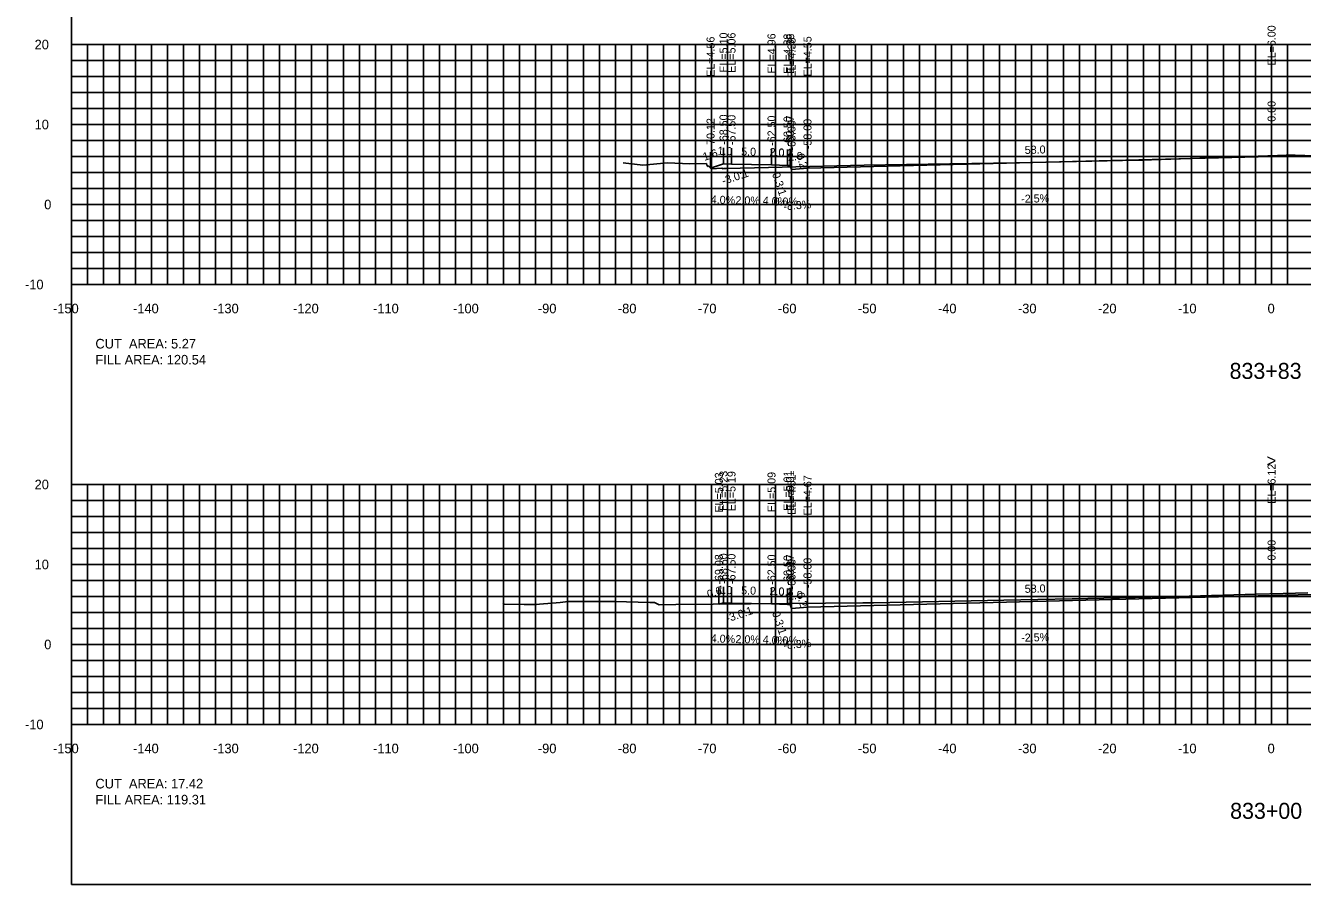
# Model space of a CAD drawing. Extents: x 1797419 to 1809236, y 248759 to 251512.
# Drawn here: x 1807915.3 to 1808074.9, y 250417.3 to 250524.6 of the extents above; entities that cross this region are included whole.
import ezdxf

# ---------------------------------------------------------------- set-up
doc = ezdxf.new("R2010")
doc.units = 0
for name, color, linetype in [('1', 7, 'Continuous'), ('10', 7, 'Continuous'), ('3', 7, 'Continuous'), ('31', 7, 'Continuous'), ('4', 7, 'Continuous'), ('60', 7, 'Continuous'), ('ANNO-TXT', 7, 'Continuous'), ('CL-CNST', 7, 'Continuous'), ('Level 62', 7, 'Continuous'), ('M-ROADS', 7, 'Continuous')]:
    doc.layers.add(name, color=color, linetype=linetype)

msp = doc.modelspace()

# ---------------------------------------------------------------- linework, layer by layer
for p, q in [((1808071, 250508.25), (1808071, 250510.25)), ((1808000.88, 250506.81), (1808000.88, 250508.81)), ((1808002.5, 250507.35), (1808002.5, 250509.35)), ((1808003.5, 250507.31), (1808003.5, 250509.31)), ((1808008.5, 250507.21), (1808008.5, 250509.21)), ((1808010.5, 250507.13), (1808010.5, 250509.13)), ((1808010.83, 250507.13), (1808010.83, 250509.13)), ((1808013, 250506.8), (1808013, 250508.8)), ((1808011, 250506.63), (1808011, 250508.63)), ((1808002.5, 250452.48), (1808002.5, 250454.48)), ((1808003.5, 250452.44), (1808003.5, 250454.44)), ((1808071, 250453.38), (1808071, 250455.38)), ((1808001.92, 250452.29), (1808001.92, 250454.29)), ((1808008.5, 250452.34), (1808008.5, 250454.34)), ((1808010.5, 250452.26), (1808010.5, 250454.26)), ((1808010.83, 250452.26), (1808010.83, 250454.26)), ((1808011, 250451.76), (1808011, 250453.76)), ((1808013, 250451.93), (1808013, 250453.93))]:
    msp.add_line(p, q)
msp.add_lwpolyline([(1807921, 250417.26), (1808221, 250417.26), (1808221, 250607.26), (1807921, 250607.26)], close=True)
at = {"layer": '60'}
for p, q in [((1807920.94, 250522.26), (1807921, 250522.26)), ((1807921, 250492.26), (1807921, 250522.26)), ((1807920.94, 250512.26), (1807921, 250512.26)), ((1807920.94, 250502.26), (1807921, 250502.26)), ((1807920.94, 250492.26), (1807921, 250492.26)), ((1807921, 250492.26), (1808221, 250492.26)), ((1807921, 250492.2), (1807921, 250492.26)), ((1807931, 250492.2), (1807931, 250492.26)), ((1807941, 250492.2), (1807941, 250492.26)), ((1807951, 250492.2), (1807951, 250492.26)), ((1807961, 250492.2), (1807961, 250492.26)), ((1807971, 250492.2), (1807971, 250492.26)), ((1807981, 250492.2), (1807981, 250492.26)), ((1807991, 250492.2), (1807991, 250492.26)), ((1808001, 250492.2), (1808001, 250492.26)), ((1808011, 250492.2), (1808011, 250492.26)), ((1808021, 250492.2), (1808021, 250492.26)), ((1808031, 250492.2), (1808031, 250492.26)), ((1808041, 250492.2), (1808041, 250492.26)), ((1808051, 250492.2), (1808051, 250492.26)), ((1808061, 250492.2), (1808061, 250492.26)), ((1808071, 250492.2), (1808071, 250492.26)), ((1807920.94, 250467.26), (1807921, 250467.26)), ((1807921, 250437.26), (1807921, 250467.26)), ((1807920.94, 250457.26), (1807921, 250457.26)), ((1807920.94, 250447.26), (1807921, 250447.26)), ((1807920.94, 250437.26), (1807921, 250437.26)), ((1807921, 250437.26), (1808221, 250437.26)), ((1807921, 250437.2), (1807921, 250437.26)), ((1807931, 250437.2), (1807931, 250437.26)), ((1807941, 250437.2), (1807941, 250437.26)), ((1807951, 250437.2), (1807951, 250437.26)), ((1807961, 250437.2), (1807961, 250437.26)), ((1807971, 250437.2), (1807971, 250437.26)), ((1807981, 250437.2), (1807981, 250437.26)), ((1807991, 250437.2), (1807991, 250437.26)), ((1808001, 250437.2), (1808001, 250437.26)), ((1808011, 250437.2), (1808011, 250437.26)), ((1808021, 250437.2), (1808021, 250437.26)), ((1808031, 250437.2), (1808031, 250437.26)), ((1808041, 250437.2), (1808041, 250437.26)), ((1808051, 250437.2), (1808051, 250437.26)), ((1808061, 250437.2), (1808061, 250437.26)), ((1808071, 250437.2), (1808071, 250437.26))]:
    msp.add_line(p, q, dxfattribs=at)
at = {"layer": 'CL-CNST'}
for points in [[(1808000.88, 250506.81), (1808002.5, 250507.35), (1808003.5, 250507.31), (1808008.5, 250507.21), (1808010.5, 250507.13), (1808010.83, 250507.13), (1808011, 250506.63), (1808013, 250506.8), (1808071, 250508.25), (1808129, 250509.7), (1808131, 250509.53), (1808131.17, 250510.03), (1808131.5, 250510.03), (1808133.5, 250510.11), (1808138.5, 250510.21), (1808139.5, 250510.25), (1808147.28, 250507.66)], [(1808001.92, 250452.29), (1808002.5, 250452.48), (1808003.5, 250452.44), (1808008.5, 250452.34), (1808010.5, 250452.26), (1808010.83, 250452.26), (1808011, 250451.76), (1808013, 250451.93), (1808071, 250453.38), (1808129, 250454.83), (1808131, 250454.66), (1808131.17, 250455.16), (1808131.5, 250455.16), (1808133.5, 250455.24), (1808138.5, 250455.34), (1808139.5, 250455.38), (1808149.17, 250452.16)]]:
    msp.add_lwpolyline(points, dxfattribs=at)
at = {"layer": 'Level 62'}
for p, q in [((1807921, 250522.26), (1808221, 250522.26)), ((1807921, 250492.26), (1807921, 250522.26)), ((1807923, 250492.26), (1807923, 250522.26)), ((1807925, 250492.26), (1807925, 250522.26)), ((1807927, 250492.26), (1807927, 250522.26)), ((1807929, 250492.26), (1807929, 250522.26)), ((1807931, 250492.26), (1807931, 250522.26)), ((1807933, 250492.26), (1807933, 250522.26)), ((1807935, 250492.26), (1807935, 250522.26)), ((1807937, 250492.26), (1807937, 250522.26)), ((1807939, 250492.26), (1807939, 250522.26)), ((1807941, 250492.26), (1807941, 250522.26)), ((1807943, 250492.26), (1807943, 250522.26)), ((1807945, 250492.26), (1807945, 250522.26)), ((1807947, 250492.26), (1807947, 250522.26)), ((1807949, 250492.26), (1807949, 250522.26)), ((1807951, 250492.26), (1807951, 250522.26)), ((1807953, 250492.26), (1807953, 250522.26)), ((1807955, 250492.26), (1807955, 250522.26)), ((1807957, 250492.26), (1807957, 250522.26)), ((1807959, 250492.26), (1807959, 250522.26)), ((1807961, 250492.26), (1807961, 250522.26)), ((1807963, 250492.26), (1807963, 250522.26)), ((1807965, 250492.26), (1807965, 250522.26)), ((1807967, 250492.26), (1807967, 250522.26)), ((1807969, 250492.26), (1807969, 250522.26)), ((1807971, 250492.26), (1807971, 250522.26)), ((1807973, 250492.26), (1807973, 250522.26)), ((1807975, 250492.26), (1807975, 250522.26)), ((1807977, 250492.26), (1807977, 250522.26)), ((1807979, 250492.26), (1807979, 250522.26)), ((1807981, 250492.26), (1807981, 250522.26)), ((1807983, 250492.26), (1807983, 250522.26)), ((1807985, 250492.26), (1807985, 250522.26)), ((1807987, 250492.26), (1807987, 250522.26)), ((1807989, 250492.26), (1807989, 250522.26)), ((1807991, 250492.26), (1807991, 250522.26)), ((1807993, 250492.26), (1807993, 250522.26)), ((1807995, 250492.26), (1807995, 250522.26)), ((1807997, 250492.26), (1807997, 250522.26)), ((1807999, 250492.26), (1807999, 250522.26)), ((1808001, 250492.26), (1808001, 250522.26)), ((1808003, 250492.26), (1808003, 250522.26)), ((1808005, 250492.26), (1808005, 250522.26)), ((1808007, 250492.26), (1808007, 250522.26)), ((1808009, 250492.26), (1808009, 250522.26)), ((1808011, 250492.26), (1808011, 250522.26)), ((1808013, 250492.26), (1808013, 250522.26)), ((1808015, 250492.26), (1808015, 250522.26)), ((1808017, 250492.26), (1808017, 250522.26)), ((1808019, 250492.26), (1808019, 250522.26)), ((1808021, 250492.26), (1808021, 250522.26)), ((1808023, 250492.26), (1808023, 250522.26)), ((1808025, 250492.26), (1808025, 250522.26)), ((1808027, 250492.26), (1808027, 250522.26)), ((1808029, 250492.26), (1808029, 250522.26)), ((1808031, 250492.26), (1808031, 250522.26)), ((1808033, 250492.26), (1808033, 250522.26)), ((1808035, 250492.26), (1808035, 250522.26)), ((1808037, 250492.26), (1808037, 250522.26)), ((1808039, 250492.26), (1808039, 250522.26)), ((1808041, 250492.26), (1808041, 250522.26)), ((1808043, 250492.26), (1808043, 250522.26)), ((1808045, 250492.26), (1808045, 250522.26)), ((1808047, 250492.26), (1808047, 250522.26)), ((1808049, 250492.26), (1808049, 250522.26)), ((1808051, 250492.26), (1808051, 250522.26)), ((1808053, 250492.26), (1808053, 250522.26)), ((1808055, 250492.26), (1808055, 250522.26)), ((1808057, 250492.26), (1808057, 250522.26)), ((1808059, 250492.26), (1808059, 250522.26)), ((1808061, 250492.26), (1808061, 250522.26)), ((1808063, 250492.26), (1808063, 250522.26)), ((1808065, 250492.26), (1808065, 250522.26)), ((1808067, 250492.26), (1808067, 250522.26)), ((1808069, 250492.26), (1808069, 250522.26)), ((1808071, 250492.26), (1808071, 250522.26)), ((1808073, 250492.26), (1808073, 250522.26)), ((1807921, 250520.26), (1808221, 250520.26)), ((1807921, 250518.26), (1808221, 250518.26)), ((1807921, 250516.26), (1808221, 250516.26)), ((1807921, 250514.26), (1808221, 250514.26)), ((1807921, 250512.26), (1808221, 250512.26)), ((1807921, 250510.26), (1808221, 250510.26)), ((1807921, 250508.26), (1808221, 250508.26)), ((1807921, 250506.26), (1808221, 250506.26)), ((1807921, 250504.26), (1808221, 250504.26)), ((1807921, 250502.26), (1808221, 250502.26)), ((1807921, 250500.26), (1808221, 250500.26)), ((1807921, 250498.26), (1808221, 250498.26)), ((1807921, 250496.26), (1808221, 250496.26)), ((1807921, 250494.26), (1808221, 250494.26)), ((1807921, 250492.26), (1808221, 250492.26)), ((1807921, 250467.26), (1808221, 250467.26)), ((1807921, 250437.26), (1807921, 250467.26)), ((1807923, 250437.26), (1807923, 250467.26)), ((1807925, 250437.26), (1807925, 250467.26)), ((1807927, 250437.26), (1807927, 250467.26)), ((1807929, 250437.26), (1807929, 250467.26)), ((1807931, 250437.26), (1807931, 250467.26)), ((1807933, 250437.26), (1807933, 250467.26)), ((1807935, 250437.26), (1807935, 250467.26)), ((1807937, 250437.26), (1807937, 250467.26)), ((1807939, 250437.26), (1807939, 250467.26)), ((1807941, 250437.26), (1807941, 250467.26)), ((1807943, 250437.26), (1807943, 250467.26)), ((1807945, 250437.26), (1807945, 250467.26)), ((1807947, 250437.26), (1807947, 250467.26)), ((1807949, 250437.26), (1807949, 250467.26)), ((1807951, 250437.26), (1807951, 250467.26)), ((1807953, 250437.26), (1807953, 250467.26)), ((1807955, 250437.26), (1807955, 250467.26)), ((1807957, 250437.26), (1807957, 250467.26)), ((1807959, 250437.26), (1807959, 250467.26)), ((1807961, 250437.26), (1807961, 250467.26)), ((1807963, 250437.26), (1807963, 250467.26)), ((1807965, 250437.26), (1807965, 250467.26)), ((1807967, 250437.26), (1807967, 250467.26)), ((1807969, 250437.26), (1807969, 250467.26)), ((1807971, 250437.26), (1807971, 250467.26)), ((1807973, 250437.26), (1807973, 250467.26)), ((1807975, 250437.26), (1807975, 250467.26)), ((1807977, 250437.26), (1807977, 250467.26)), ((1807979, 250437.26), (1807979, 250467.26)), ((1807981, 250437.26), (1807981, 250467.26)), ((1807983, 250437.26), (1807983, 250467.26)), ((1807985, 250437.26), (1807985, 250467.26)), ((1807987, 250437.26), (1807987, 250467.26)), ((1807989, 250437.26), (1807989, 250467.26)), ((1807991, 250437.26), (1807991, 250467.26)), ((1807993, 250437.26), (1807993, 250467.26)), ((1807995, 250437.26), (1807995, 250467.26)), ((1807997, 250437.26), (1807997, 250467.26)), ((1807999, 250437.26), (1807999, 250467.26)), ((1808001, 250437.26), (1808001, 250467.26)), ((1808003, 250437.26), (1808003, 250467.26)), ((1808005, 250437.26), (1808005, 250467.26)), ((1808007, 250437.26), (1808007, 250467.26)), ((1808009, 250437.26), (1808009, 250467.26)), ((1808011, 250437.26), (1808011, 250467.26)), ((1808013, 250437.26), (1808013, 250467.26)), ((1808015, 250437.26), (1808015, 250467.26)), ((1808017, 250437.26), (1808017, 250467.26)), ((1808019, 250437.26), (1808019, 250467.26)), ((1808021, 250437.26), (1808021, 250467.26)), ((1808023, 250437.26), (1808023, 250467.26)), ((1808025, 250437.26), (1808025, 250467.26)), ((1808027, 250437.26), (1808027, 250467.26)), ((1808029, 250437.26), (1808029, 250467.26)), ((1808031, 250437.26), (1808031, 250467.26)), ((1808033, 250437.26), (1808033, 250467.26)), ((1808035, 250437.26), (1808035, 250467.26)), ((1808037, 250437.26), (1808037, 250467.26)), ((1808039, 250437.26), (1808039, 250467.26)), ((1808041, 250437.26), (1808041, 250467.26)), ((1808043, 250437.26), (1808043, 250467.26)), ((1808045, 250437.26), (1808045, 250467.26)), ((1808047, 250437.26), (1808047, 250467.26)), ((1808049, 250437.26), (1808049, 250467.26)), ((1808051, 250437.26), (1808051, 250467.26)), ((1808053, 250437.26), (1808053, 250467.26)), ((1808055, 250437.26), (1808055, 250467.26)), ((1808057, 250437.26), (1808057, 250467.26)), ((1808059, 250437.26), (1808059, 250467.26)), ((1808061, 250437.26), (1808061, 250467.26)), ((1808063, 250437.26), (1808063, 250467.26)), ((1808065, 250437.26), (1808065, 250467.26)), ((1808067, 250437.26), (1808067, 250467.26)), ((1808069, 250437.26), (1808069, 250467.26)), ((1808071, 250437.26), (1808071, 250467.26)), ((1808073, 250437.26), (1808073, 250467.26)), ((1807921, 250465.26), (1808221, 250465.26)), ((1807921, 250463.26), (1808221, 250463.26)), ((1807921, 250461.26), (1808221, 250461.26)), ((1807921, 250459.26), (1808221, 250459.26)), ((1807921, 250457.26), (1808221, 250457.26)), ((1807921, 250455.26), (1808221, 250455.26)), ((1807921, 250453.26), (1808221, 250453.26)), ((1807921, 250451.26), (1808221, 250451.26)), ((1807921, 250449.26), (1808221, 250449.26)), ((1807921, 250447.26), (1808221, 250447.26)), ((1807921, 250445.26), (1808221, 250445.26)), ((1807921, 250443.26), (1808221, 250443.26)), ((1807921, 250441.26), (1808221, 250441.26)), ((1807921, 250439.26), (1808221, 250439.26)), ((1807921, 250437.26), (1808221, 250437.26))]:
    msp.add_line(p, q, dxfattribs=at)
at = {"layer": 'M-ROADS'}
for points in [[(1807989.95, 250507.48), (1807992.41, 250507.19), (1807995.52, 250507.47), (1807998.28, 250507.34), (1808000.37, 250507.38), (1808000.41, 250507.23), (1808000.46, 250507.13), (1808000.56, 250507.02), (1808000.58, 250507.03), (1808000.62, 250507.08), (1808000.96, 250506.74), (1808002.28, 250506.82), (1808002.37, 250506.75), (1808002.45, 250506.73), (1808002.5, 250506.75), (1808002.84, 250506.77), (1808008.12, 250506.9), (1808020.07, 250507.17), (1808025.36, 250507.27), (1808038.95, 250507.47), (1808054.27, 250507.8), (1808055.03, 250507.82), (1808055.59, 250507.84), (1808055.99, 250507.85), (1808071.73, 250508.38), (1808072.83, 250508.41), (1808073.93, 250508.44), (1808081.24, 250508.19)], [(1807974.9, 250452.43), (1807975.07, 250452.28), (1807977.59, 250452.24), (1807979.12, 250452.27), (1807979.49, 250452.28), (1807982.1, 250452.5), (1807983.08, 250452.64), (1807984.66, 250452.65), (1807985.27, 250452.65), (1807988.92, 250452.63), (1807993.29, 250452.52), (1807993.83, 250452.51), (1807993.86, 250452.5), (1807994.45, 250452.23), (1807996.53, 250452.24), (1808019.93, 250452.45), (1808020.39, 250452.46), (1808020.81, 250452.47), (1808021.13, 250452.48), (1808021.25, 250452.48), (1808037.52, 250452.8), (1808041.8, 250452.87), (1808046.08, 250452.96), (1808057.89, 250453.21), (1808069.08, 250453.54), (1808072.46, 250453.63), (1808075.51, 250453.71)]]:
    msp.add_lwpolyline(points, dxfattribs=at)

# ---------------------------------------------------------------- texts
for s, rotation, p in [('-3.0:1', 18.4349, (1808002.48, 250504.71)), ('0.3:1', 288.4353, (1808008.55, 250506.09)), ('-3.0:1', 18.4349, (1808003, 250450.01)), ('0.3:1', 288.4353, (1808008.55, 250451.22))]:
    msp.add_text(s, height=1, rotation=rotation).set_placement(p)
at = {"layer": '1'}
for s, p in [('833+83', (1808065.75, 250480.46)), ('833+00', (1808065.82, 250425.46))]:
    msp.add_text(s, height=2, dxfattribs=at).set_placement(p)
at = {"layer": '10'}
for s, p in [('-150', (1807918.7, 250488.66)), ('-140', (1807928.7, 250488.66)), ('-130', (1807938.7, 250488.66)), ('-120', (1807948.7, 250488.66)), ('-110', (1807958.7, 250488.66)), ('-100', (1807968.7, 250488.66)), ('-90', (1807979.3, 250488.66)), ('-80', (1807989.3, 250488.66)), ('-70', (1807999.3, 250488.66)), ('-60', (1808009.3, 250488.66)), ('-50', (1808019.3, 250488.66)), ('-40', (1808029.3, 250488.66)), ('-30', (1808039.3, 250488.66)), ('-20', (1808049.3, 250488.66)), ('-10', (1808059.3, 250488.66)), ('0', (1808070.5, 250488.66)), ('-150', (1807918.7, 250433.66)), ('-140', (1807928.7, 250433.66)), ('-130', (1807938.7, 250433.66)), ('-120', (1807948.7, 250433.66)), ('-110', (1807958.7, 250433.66)), ('-100', (1807968.7, 250433.66)), ('-90', (1807979.3, 250433.66)), ('-80', (1807989.3, 250433.66)), ('-70', (1807999.3, 250433.66)), ('-60', (1808009.3, 250433.66)), ('-50', (1808019.3, 250433.66)), ('-40', (1808029.3, 250433.66)), ('-30', (1808039.3, 250433.66)), ('-20', (1808049.3, 250433.66)), ('-10', (1808059.3, 250433.66)), ('0', (1808070.5, 250433.66))]:
    msp.add_text(s, height=1.2, dxfattribs=at).set_placement(p)
at = {"layer": '3'}
for s, p in [('EL=6.00', (1808071.5, 250519.64)), ('EL=4.56', (1808001.38, 250518.23)), ('EL=5.10', (1808003, 250518.74)), ('EL=5.06', (1808004, 250518.73)), ('EL=4.96', (1808009, 250518.63)), ('EL=4.88', (1808011, 250518.6)), ('EL=4.88', (1808011.33, 250518.6)), ('EL=4.38', (1808011.5, 250518.1)), ('EL=4.55', (1808013.5, 250518.27)), ('0.00', (1808071.5, 250512.61)), ('-68.50', (1808003, 250509.73)), ('-67.50', (1808004, 250509.69)), ('-70.12', (1808001.38, 250509.27)), ('-62.50', (1808009, 250509.59)), ('-60.50', (1808011, 250509.51)), ('-60.17', (1808011.33, 250509.59)), ('-60.00', (1808011.5, 250509.01)), ('-58.00', (1808013.5, 250509.18)), ('EL=5.23', (1808003, 250463.95)), ('EL=5.19', (1808004, 250463.91)), ('EL=5.09', (1808009, 250463.81)), ('EL=5.01', (1808011, 250463.98)), ('EL=5.01', (1808011.33, 250463.98)), ('EL=6.12', (1808071.5, 250464.84)), ('EL=5.03', (1808002.42, 250463.75)), ('EL=4.51', (1808011.5, 250463.48)), ('EL=4.67', (1808013.5, 250463.39)), ('0.00', (1808071.5, 250457.74)), ('-69.08', (1808002.42, 250454.75)), ('-68.50', (1808003, 250454.86)), ('-67.50', (1808004, 250454.82)), ('-62.50', (1808009, 250454.72)), ('-60.50', (1808011, 250454.64)), ('-60.17', (1808011.33, 250454.72)), ('-60.00', (1808011.5, 250454.14)), ('-58.00', (1808013.5, 250454.31))]:
    msp.add_text(s, height=1, rotation=90, dxfattribs=at).set_placement(p)
at = {"layer": '31'}
for s, p in [('20', (1807916.4, 250521.66)), ('10', (1807916.4, 250511.66)), ('0', (1807917.6, 250501.66)), ('-10', (1807915.2, 250491.66)), ('20', (1807916.4, 250466.66)), ('10', (1807916.4, 250456.66)), ('0', (1807917.6, 250446.66)), ('-10', (1807915.2, 250436.66))]:
    msp.add_text(s, height=1.2, dxfattribs=at).set_placement(p)
at = {"layer": '4'}
for s, rotation, p in [('1.6', 18.4349, (1808000.11, 250507.71)), ('1.0', 357.7094, (1808001.73, 250508.49)), ('5.0', 358.8542, (1808004.7, 250508.39)), ('2.0', 357.7094, (1808008.23, 250508.33)), ('2.0', 4.7636, (1808010.59, 250507.7)), ('58.0', 1.4321, (1808040.16, 250508.58)), ('0.2', 288.4353, (1808011.56, 250508.45)), ('4.0%', 357.7094, (1808000.89, 250502.41)), ('2.0%', 358.8542, (1808003.99, 250502.3)), ('4.0%', 357.7094, (1808007.39, 250502.25)), ('-8.3%', 4.7636, (1808010.02, 250501.53)), ('-2.5%', 1.4321, (1808039.72, 250502.47)), ('0.6', 18.4349, (1808000.63, 250453.02)), ('1.0', 357.7094, (1808001.73, 250453.61)), ('5.0', 358.8542, (1808004.7, 250453.52)), ('2.0', 357.7094, (1808008.23, 250453.45)), ('58.0', 1.4321, (1808040.16, 250453.71)), ('2.0', 4.7636, (1808010.59, 250452.83)), ('0.2', 288.4353, (1808011.56, 250453.58)), ('4.0%', 357.7094, (1808000.89, 250447.54)), ('2.0%', 358.8542, (1808003.99, 250447.43)), ('4.0%', 357.7094, (1808007.39, 250447.38)), ('-2.5%', 1.4321, (1808039.72, 250447.6)), ('-8.3%', 4.7636, (1808010.02, 250446.66))]:
    msp.add_text(s, height=1, rotation=rotation, dxfattribs=at).set_placement(p)
for s, p in [('0.3', (1808009.39, 250508.23)), ('0.0%', (1808008.76, 250502.13)), ('0.3', (1808009.39, 250453.36)), ('0.0%', (1808008.76, 250447.26))]:
    msp.add_text(s, height=1, dxfattribs=at).set_placement(p)
at = {"layer": '60'}
for s, height, p in [('-', 0.0001, (1807921, 250492.26)), ('>', 1.5, (1808070.39, 250469.51)), ('-', 0.0001, (1807921, 250437.26))]:
    msp.add_text(s, height=height, dxfattribs=at).set_placement(p)
at = {"layer": 'ANNO-TXT'}
for s, p in [('CUT  AREA: 5.27', (1807924, 250484.26)), ('FILL AREA: 120.54', (1807924, 250482.26)), ('CUT  AREA: 17.42', (1807924, 250429.26)), ('FILL AREA: 119.31', (1807924, 250427.26))]:
    msp.add_text(s, height=1.2, dxfattribs=at).set_placement(p)

doc.saveas('drawing.dxf')
